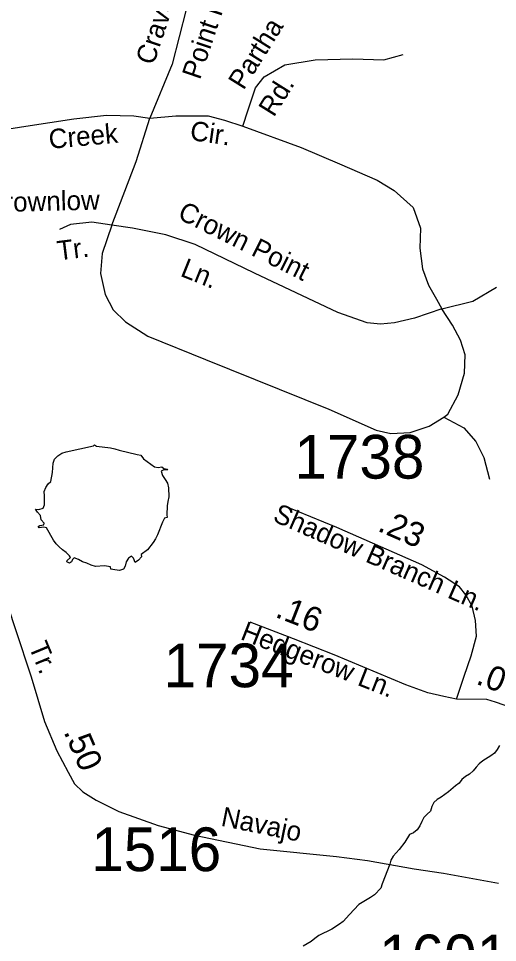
# Model space of a CAD drawing. Extents: x 1945482 to 2853149, y 66427 to 1015778.
# Drawn here: x 2338758 to 2340376, y 150145 to 153265 of the extents above; entities that cross this region are included whole.
import ezdxf

# ---------------------------------------------------------------- set-up
doc = ezdxf.new("R2010")
doc.units = 0
for name, color, linetype in [('Old_Level_10', 7, 'Continuous'), ('Old_Level_11', 7, 'Continuous'), ('Old_Level_17', 7, 'Continuous'), ('Old_Level_32', 7, 'Continuous'), ('Old_Level_35', 7, 'Continuous'), ('Old_Level_59', 7, 'Continuous'), ('Old_Level_60', 7, 'Continuous'), ('Old_Level_8', 7, 'Continuous')]:
    doc.layers.add(name, color=color, linetype=linetype)

msp = doc.modelspace()

# ---------------------------------------------------------------- linework, layer by layer
at = {"layer": 'Old_Level_32'}
for points in [[(2338517.5, 151877.6), (2338582, 151696), (2338630.8, 151543.7), (2338673.8, 151424.6), (2338747.9, 151201.6), (2338800.6, 151041.5), (2338845.3, 150891), (2338887.3, 150792.5), (2338925.9, 150719.9), (2338947.5, 150680.7), (2338974.8, 150653.9), (2339019.9, 150625.8), (2339097.3, 150586.8), (2339229.4, 150539.9), (2339352.5, 150506.7), (2339574.5, 150461.6), (2339832.5, 150435.5), (2339937, 150421.4), (2340095.1, 150393.1), (2340193.9, 150379), (2340380.2, 150345.4)], [(2340237.7, 150967), (2340263.5, 151044.3), (2340287.3, 151113), (2340305.2, 151178.7), (2340302.3, 151232.5), (2340290.3, 151280.3), (2340269.4, 151319.1), (2340248.5, 151346), (2340197.8, 151378.8), (2340120.2, 151420.7), (2339833.6, 151546.1), (2339657.5, 151617.8)], [(2340237.7, 150967), (2340194.8, 150975.6), (2340141.1, 150987.6), (2340066.5, 151014.4), (2339824.7, 151116), (2339687.4, 151169.7), (2339541.1, 151226.5)], [(2340600.6, 150766.5), (2340548.8, 150826.1), (2340498, 150880.7), (2340452.8, 150914.6), (2340424.5, 150937.2), (2340370, 150956.1), (2340339.8, 150965.5), (2340239.6, 150966.6), (2340237.7, 150967)]]:
    msp.add_lwpolyline(points, dxfattribs=at)
at = {"layer": 'Old_Level_35'}
for points in [[(2339344.1, 153472.7), (2339324.1, 153295.5), (2339276.7, 153110.9), (2339201.9, 152928.8)], [(2339516.1, 152901.3), (2339533.6, 152956.2), (2339558.5, 153031.1), (2339588.4, 153068.5), (2339658.3, 153108.4), (2339760.5, 153125.9), (2339887.7, 153128.4), (2339992.4, 153125.9), (2340057.3, 153143.3)], [(2338361.5, 152804), (2338436.4, 152831.5), (2338511.2, 152853.9), (2338623.4, 152876.4), (2338783, 152901.3), (2338945.1, 152926.3), (2339054.8, 152938.7), (2339147.1, 152936.2), (2339201.9, 152928.8)], [(2339201.9, 152928.8), (2339289.2, 152936.2), (2339398.9, 152936.2), (2339453.8, 152921.3), (2339516.1, 152901.3)], [(2339073.5, 152567), (2339155.8, 152781.6), (2339201.9, 152928.8)], [(2339516.1, 152901.3), (2339713.1, 152829), (2339842.8, 152774.1), (2339970, 152719.2), (2340027.3, 152684.2), (2340090.9, 152626.9), (2340115.9, 152557), (2340113.4, 152489.6), (2340123.3, 152419.8), (2340143.3, 152364.9), (2340170.7, 152317.5), (2340188.2, 152285)], [(2339073.5, 152567), (2339006.2, 152577), (2338933.8, 152569.5), (2338896.4, 152552)], [(2339073.5, 152567), (2339040.3, 152471.3), (2339034.9, 152403.5), (2339051.2, 152333), (2339078.2, 152281.5), (2339118.9, 152240.9), (2339194.7, 152192.1), (2339389.8, 152113.4), (2339807, 151945.4), (2339966.9, 151874.9), (2340015.6, 151864.1), (2340080.7, 151866.8), (2340145.7, 151888.5), (2340194.5, 151918.3), (2340208, 151929.1)], [(2340188.2, 152285), (2340095.9, 152252.6), (2340028.6, 152237.6), (2339981.2, 152232.6), (2339936.3, 152237.6), (2339836.6, 152272.6), (2339554.8, 152404.8), (2339355.3, 152502.1), (2339255.5, 152534.5), (2339143.3, 152557), (2339073.5, 152567)], [(2340188.2, 152285), (2340292.9, 152310), (2340372.7, 152357.4)], [(2340208, 151929.1), (2340243.2, 151994.2), (2340264.9, 152067.4), (2340267.6, 152129.7), (2340251.4, 152178.5), (2340224.3, 152230), (2340188.2, 152285)], [(2340194.5, 151918.3), (2340262.2, 151883), (2340302.8, 151837), (2340329.9, 151782.7), (2340348.9, 151709.6)]]:
    msp.add_lwpolyline(points, dxfattribs=at)
at = {"layer": 'Old_Level_59'}
for points in [[(2340383.2, 150809.8), (2340375.5, 150796.6), (2340366, 150784.5), (2340353.5, 150775.5), (2340327, 150758.2), (2340314.5, 150747.9), (2340304, 150736.7), (2340294, 150724.3), (2340282, 150713.5), (2340268.7, 150705.5), (2340256.2, 150694.9), (2340246.5, 150682.8), (2340234.2, 150673.6), (2340211.2, 150653.3), (2340186.5, 150635.5), (2340172.7, 150627.6), (2340161.2, 150617.3), (2340154.2, 150603.5), (2340150.2, 150588.2), (2340138.5, 150577.9), (2340127.5, 150566.4), (2340120.2, 150553.2), (2340114, 150538.9), (2340104.5, 150525.8), (2340092.7, 150515.3), (2340079, 150509.3), (2340062.7, 150483.7), (2340044.5, 150458.7), (2340034, 150447.9), (2340023.7, 150435.8), (2340016.2, 150422.6), (2340012.7, 150409.4)], [(2340012.7, 150409.4), (2339987, 150342.7), (2339982.5, 150327.9), (2339960.5, 150305.6), (2339947.5, 150296.3), (2339908.2, 150272.6), (2339876, 150239), (2339855.2, 150215.8), (2339842.2, 150206.3), (2339816.2, 150190.2), (2339772.7, 150167.9), (2339758.7, 150158.8), (2339747, 150148.4), (2339720, 150132.3)]]:
    msp.add_lwpolyline(points, dxfattribs=at)
at = {"layer": 'Old_Level_60'}
msp.add_lwpolyline([(2339098.7, 151400.9), (2339083.5, 151402.7), (2339070, 151405.4), (2339068.5, 151413.6), (2339048, 151417.2), (2339017.7, 151415), (2339003, 151418.6), (2338989, 151425.3), (2338974, 151430.3), (2338961, 151438.7), (2338946.5, 151444.3), (2338940.2, 151438.3), (2338937.2, 151430.1), (2338929.7, 151426.1), (2338920.7, 151430), (2338922.2, 151434.7), (2338933.5, 151445.2), (2338930.2, 151450.8), (2338919.2, 151461.4), (2338906.5, 151470.6), (2338895, 151480.4), (2338884.7, 151491.5), (2338875.7, 151504), (2338853, 151545.5), (2338843, 151547.4), (2338828, 151544.8), (2338824.7, 151549.4), (2338830.5, 151552.8), (2338844, 151555.6), (2338844.2, 151561.4), (2338834.2, 151571.6), (2338832.2, 151587.2), (2338821.7, 151597.9), (2338815.5, 151607.6), (2338826.7, 151606.9), (2338841.5, 151612), (2338846, 151622.8), (2338846, 151653.2), (2338845, 151667.3), (2338850.5, 151681.4), (2338858, 151693.7), (2338867, 151701.8), (2338873, 151732.2), (2338875, 151763.1), (2338880, 151777.3), (2338890.7, 151788.7), (2338904, 151796.7), (2338919.2, 151801.6), (2339011, 151822), (2339015.2, 151825.9), (2339021.7, 151821.3), (2339068.7, 151815.5), (2339083.7, 151812.4), (2339098.5, 151807.8), (2339159.2, 151792.2), (2339171.2, 151790.6), (2339180.7, 151778.3), (2339217, 151750.6), (2339229.5, 151748.3), (2339242.2, 151750.6), (2339249.2, 151745.6), (2339260.5, 151743.6), (2339262, 151740.8), (2339247, 151740.2), (2339240, 151736.4), (2339244, 151721.9), (2339253.2, 151708.7), (2339261, 151695.5), (2339264.2, 151680.3), (2339265.7, 151649.7), (2339262.5, 151634.3), (2339260.5, 151619), (2339258.7, 151589.4), (2339259.7, 151580.1), (2339251.5, 151578.1), (2339244.2, 151564.6), (2339227.5, 151522), (2339220.7, 151508.3), (2339212.5, 151495), (2339193.7, 151470.5), (2339172.7, 151454.5), (2339173.2, 151447.6), (2339163.2, 151435.9), (2339152, 151428), (2339147, 151443), (2339140.2, 151449.2), (2339130, 151443.1), (2339121.2, 151430.7), (2339118.5, 151415.6), (2339113, 151405.7), (2339098.7, 151400.9)], dxfattribs=at)

# ---------------------------------------------------------------- texts
at = {"layer": 'Old_Level_10'}
for s, height, rotation, p in [('Craven', 65.62, 71.5651, (2339214.2, 153104.7)), ('Point Rd.', 65.62, 71.5651, (2339370.8, 153055.9)), ('Partha', 65.62, 57.9944, (2339518.3, 153020.6)), ('Rd.', 65.62, 57.9944, (2339620.6, 152929.4)), ('Creek', 65.62, 5.1683, (2338863, 152824.7)), ('Cir.', 65.62, 351.8699, (2339334.7, 152855.2)), ('Brownlow', 65.62, 1.3784, (2338652.8, 152610.6)), ('Crown Point', 65.617, 333.4351, (2339291.8, 152591.5)), ('Tr.', 65.62, 7.1252, (2338892.7, 152447.9)), ('Ln.', 65.62, 338.1986, (2339301.5, 152396.5))]:
    msp.add_text(s, height=height, rotation=rotation, dxfattribs=at).set_placement(p)
at = {"layer": 'Old_Level_11'}
for s, height, rotation, p in [('Shadow Branch Ln.', 65.617, 336.354, (2339613.6, 151569.2)), ('Hedgerow Ln.', 65.617, 338.6141, (2339504.4, 151170)), ('Tr.', 65.62, 292.5257, (2338791.3, 151144.8)), ('Navajo', 65.62, 348.5304, (2339439.1, 150539.3))]:
    msp.add_text(s, height=height, rotation=rotation, dxfattribs=at).set_placement(p)
at = {"layer": 'Old_Level_17'}
for s, rotation, p in [('.23', 336.354, (2339967.7, 151536.2)), ('.16', 338.6141, (2339621.7, 151245.2)), ('.07', 339.549, (2340300.3, 151019.1)), ('.50', 293.275, (2338909.6, 150856.2))]:
    msp.add_text(s, height=82.02, rotation=rotation, dxfattribs=at).set_placement(p)
at = {"layer": 'Old_Level_8'}
for s, p in [('1738', (2339690.2, 151711.2)), ('1734', (2339248.1, 151006.8)), ('1516', (2339003.7, 150385.7)), ('1601', (2339976.2, 150023.8))]:
    msp.add_text(s, height=147.64, dxfattribs=at).set_placement(p)

doc.saveas('drawing.dxf')
